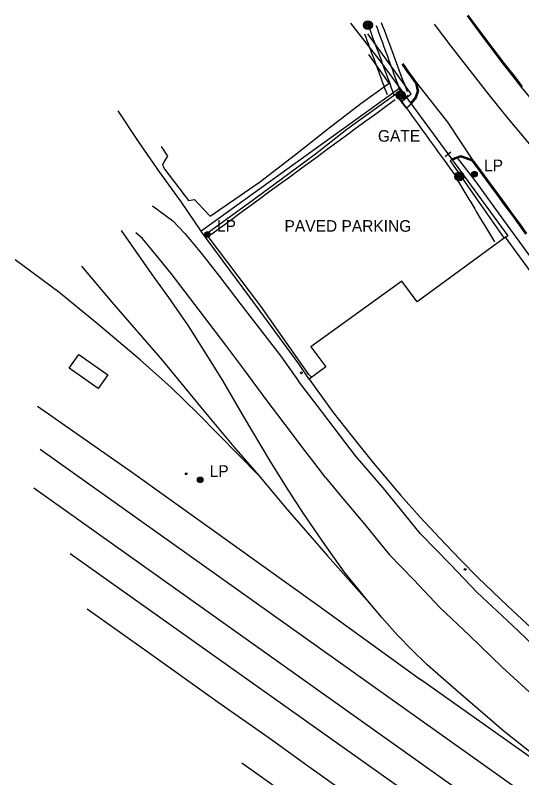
# Model space of a CAD drawing. Extents: x 368532 to 392481, y 10654822 to 10676899.
# Drawn here: x 382642.2 to 382860.4, y 10657225.5 to 10657554.1 of the extents above; entities that cross this region are included whole.
import ezdxf

# ---------------------------------------------------------------- set-up
doc = ezdxf.new("R2010")
doc.units = 0
for name, color, linetype in [('p_Catenary', 7, 'Continuous'), ('p_dtm sidewalk', 7, 'Continuous'), ('p_railroad rr control', 7, 'Continuous'), ('p_road - paved curb', 7, 'Continuous'), ('p_road general road feature', 7, 'Continuous'), ('p_road paint stripe', 7, 'Continuous'), ('p_structure building', 7, 'Continuous'), ('p_structure fence', 7, 'Continuous'), ('p_structure unidentified', 7, 'Continuous'), ('p_utility general pole', 7, 'Continuous')]:
    doc.layers.add(name, color=color, linetype=linetype)

msp = doc.modelspace()

# ---------------------------------------------------------------- linework, layer by layer
at = {"layer": 'p_Catenary'}
for points in [[(382797.67, 10657549.7), (382798.21, 10657548.22), (382798.75, 10657546.75), (382799.29, 10657545.28), (382799.82, 10657543.81), (382800.36, 10657542.34), (382800.9, 10657540.87), (382801.44, 10657539.39), (382801.98, 10657537.92), (382802.51, 10657536.45), (382803.05, 10657534.98), (382803.59, 10657533.51), (382804.13, 10657532.04), (382804.67, 10657530.56), (382805.2, 10657529.09), (382805.74, 10657527.62), (382806.28, 10657526.15), (382806.82, 10657524.68), (382807.36, 10657523.21), (382807.89, 10657521.73)], [(382799.9, 10657550.98), (382800.49, 10657549.41), (382801.07, 10657547.84), (382801.65, 10657546.28), (382802.24, 10657544.71), (382802.82, 10657543.14), (382803.41, 10657541.58), (382803.99, 10657540.01), (382804.58, 10657538.44), (382805.16, 10657536.88), (382805.74, 10657535.31), (382806.33, 10657533.74), (382806.91, 10657532.18), (382807.5, 10657530.61), (382808.08, 10657529.04), (382808.67, 10657527.48), (382809.25, 10657525.91), (382809.83, 10657524.34), (382810.42, 10657522.78), (382811, 10657521.21)], [(382792.69, 10657546.03), (382793.19, 10657544.65), (382793.7, 10657543.28), (382794.21, 10657541.91), (382794.72, 10657540.54), (382795.23, 10657539.17), (382795.74, 10657537.8), (382796.25, 10657536.43), (382796.76, 10657535.06), (382797.27, 10657533.69), (382797.78, 10657532.32), (382798.29, 10657530.95), (382798.8, 10657529.58), (382799.31, 10657528.21), (382799.82, 10657526.84), (382800.33, 10657525.47), (382800.83, 10657524.09), (382801.34, 10657522.72), (382801.85, 10657521.35), (382802.36, 10657519.98)], [(382794.78, 10657548.35), (382795.34, 10657546.85), (382795.89, 10657545.35), (382796.45, 10657543.84), (382797, 10657542.34), (382797.56, 10657540.84), (382798.11, 10657539.34), (382798.67, 10657537.84), (382799.22, 10657536.34), (382799.78, 10657534.83), (382800.33, 10657533.33), (382800.89, 10657531.83), (382801.44, 10657530.33), (382802, 10657528.83), (382802.55, 10657527.33), (382803.1, 10657525.82), (382803.66, 10657524.32), (382804.21, 10657522.82), (382804.77, 10657521.32), (382805.32, 10657519.82)], [(382726.43, 10657459.56), (382730.61, 10657462.62), (382734.79, 10657465.69), (382738.97, 10657468.75), (382743.15, 10657471.82), (382747.33, 10657474.88), (382751.51, 10657477.95), (382755.69, 10657481.01), (382759.86, 10657484.08), (382764.04, 10657487.14), (382768.22, 10657490.21), (382772.4, 10657493.27), (382776.58, 10657496.34), (382780.76, 10657499.41), (382784.94, 10657502.47), (382789.12, 10657505.54), (382793.3, 10657508.6), (382797.48, 10657511.67), (382801.66, 10657514.73), (382805.83, 10657517.8)], [(382808.25, 10657517.55), (382809.5, 10657515.83), (382810.75, 10657514.11), (382811.99, 10657512.38), (382813.24, 10657510.66), (382814.48, 10657508.94), (382815.73, 10657507.22), (382816.98, 10657505.49), (382818.22, 10657503.77), (382819.47, 10657502.05), (382820.72, 10657500.32), (382821.96, 10657498.6), (382823.21, 10657496.88), (382824.46, 10657495.15), (382825.7, 10657493.43), (382826.95, 10657491.71), (382828.2, 10657489.99), (382829.44, 10657488.26), (382830.69, 10657486.54), (382831.93, 10657484.82)], [(382832.49, 10657483.38), (382833.34, 10657481.96), (382834.18, 10657480.55), (382835.03, 10657479.13), (382835.88, 10657477.72), (382836.73, 10657476.3), (382837.58, 10657474.89), (382838.43, 10657473.47), (382839.28, 10657472.06), (382840.13, 10657470.64), (382840.98, 10657469.23), (382841.83, 10657467.81), (382842.68, 10657466.4), (382843.53, 10657464.98), (382844.38, 10657463.57), (382845.23, 10657462.15), (382846.08, 10657460.73), (382846.93, 10657459.32), (382847.78, 10657457.9), (382848.63, 10657456.49)]]:
    msp.add_lwpolyline(points, dxfattribs=at)
at = {"layer": 'p_dtm sidewalk'}
for p, q in [((382804.11, 10657532.21), (382794.13, 10657546.09)), ((382812.8, 10657520.17), (382804.11, 10657532.21)), ((382811.19, 10657518.95), (382812.8, 10657520.17)), ((382808.48, 10657516.83), (382811.19, 10657518.95)), ((382840.82, 10657482.24), (382832.75, 10657492.58)), ((382850.43, 10657468.89), (382840.82, 10657482.24)), ((382866.58, 10657446.64), (382850.43, 10657468.89))]:
    msp.add_line(p, q, dxfattribs=at)
at = {"layer": 'p_railroad rr control'}
for points in [[(382819.52, 10657274.35), (382813.04, 10657280.55), (382806.84, 10657286.96), (382800.13, 10657294.54), (382794.04, 10657301.77), (382783.9, 10657314.15), (382775.61, 10657325.94), (382766.36, 10657339.37), (382759.8, 10657349.51), (382752.23, 10657361.72), (382740.53, 10657381.36), (382731.62, 10657396.67), (382724.86, 10657407.51), (382716.9, 10657420.27), (382708.36, 10657432.5), (382700.96, 10657442.86), (382687.96, 10657461.29)], [(382670.71, 10657445.96), (382683.87, 10657430.5), (382705.46, 10657405.39), (382722.06, 10657385.32), (382736.39, 10657368.07), (382747.1, 10657355.79), (382720.88, 10657382.41), (382709.33, 10657393.63), (382695.98, 10657405.56), (382677.58, 10657421.16), (382660.96, 10657434.68), (382642.22, 10657448.68)], [(382651.8, 10657385.56), (382692.66, 10657357.08), (382723.97, 10657334.57), (382772.63, 10657299.88), (382816.73, 10657267.83)], [(382652.89, 10657367.12), (382908.73, 10657185.11), (383133.5, 10657024.78), (383191.15, 10656983.4), (383230.26, 10656955.53)], [(382747.1, 10657355.79), (382758.55, 10657342.12), (382776.76, 10657321.13), (382797.08, 10657298.15)], [(382650.16, 10657350.38), (383045.51, 10657069.07), (383068, 10657053.37), (383096.25, 10657033.2), (383135.67, 10657005.25), (383217.58, 10656946.12)], [(382665.82, 10657322.08), (383040.03, 10657056.56), (383062.52, 10657040.85), (383090.77, 10657020.69), (383130.2, 10656992.73), (383166.61, 10656966.84)], [(382673.24, 10657298.24), (382699.88, 10657279.38), (382729.57, 10657258.07), (382751.57, 10657242.65), (382767.72, 10657231.1), (382792.15, 10657213.67), (382814.88, 10657197.71), (382839.9, 10657180.08)], [(382890.55, 10657215.48), (382852.85, 10657245.34), (382836.31, 10657259.57), (382825.52, 10657268.9), (382819.52, 10657274.35)], [(383258.68, 10656966.31), (383241.61, 10656976.78), (383232.27, 10656982.54), (383219.68, 10656990.01), (383205.45, 10656998.63), (383196.29, 10657004.37), (383185.35, 10657011.21), (383174.37, 10657018.39), (383159.61, 10657027.94), (383145.62, 10657036.77), (383126.95, 10657049.41), (383108.36, 10657061.48), (383092.37, 10657072.32), (383080.09, 10657080.77), (383065.15, 10657091.38), (383049.97, 10657102.02), (382890.55, 10657215.48), (382816.73, 10657267.83)], [(382739.84, 10657231.93), (382986.35, 10657056.54)]]:
    msp.add_lwpolyline(points, dxfattribs=at)
at = {"layer": 'p_road - paved curb'}
for p, q in [((382844.18, 10657544.13), (382836.98, 10657553.8)), ((382844.3, 10657544.22), (382837.1, 10657553.89)), ((382844.58, 10657544.43), (382837.38, 10657554.1)), ((382848.93, 10657537.77), (382844.18, 10657544.13)), ((382849.05, 10657537.86), (382844.3, 10657544.22)), ((382849.33, 10657538.07), (382844.58, 10657544.43)), ((382852.58, 10657532.98), (382848.93, 10657537.77)), ((382852.7, 10657533.07), (382849.05, 10657537.86)), ((382852.97, 10657533.29), (382849.33, 10657538.07)), ((382808.7, 10657533.01), (382810.07, 10657531.11)), ((382808.99, 10657533.21), (382810.36, 10657531.31)), ((382809.11, 10657533.3), (382810.48, 10657531.4)), ((382856.85, 10657527.61), (382852.58, 10657532.98)), ((382856.97, 10657527.7), (382852.7, 10657533.07)), ((382857.24, 10657527.92), (382852.97, 10657533.29)), ((382810.07, 10657531.11), (382811.26, 10657529.45)), ((382810.36, 10657531.31), (382811.55, 10657529.65)), ((382810.48, 10657531.4), (382811.67, 10657529.74)), ((382811.26, 10657529.45), (382812.69, 10657527.49)), ((382811.55, 10657529.65), (382812.97, 10657527.69)), ((382811.67, 10657529.74), (382813.09, 10657527.78)), ((382812.69, 10657527.49), (382813.94, 10657525.75)), ((382812.97, 10657527.69), (382814.23, 10657525.95)), ((382813.09, 10657527.78), (382814.35, 10657526.04)), ((382814.23, 10657525.95), (382814.95, 10657524.95)), ((382814.35, 10657526.04), (382815.09, 10657525.01)), ((382860.36, 10657523.12), (382856.85, 10657527.61)), ((382860.48, 10657523.21), (382856.97, 10657527.7)), ((382860.75, 10657523.43), (382857.24, 10657527.92)), ((382813.94, 10657525.75), (382814.63, 10657524.8)), ((382815.09, 10657525.01), (382828.42, 10657508.07)), ((382864.03, 10657518.64), (382860.36, 10657523.12)), ((382828.42, 10657508.07), (382839.09, 10657491.86)), ((382838.79, 10657491.43), (382839.93, 10657490.06)), ((382839, 10657491.73), (382840.2, 10657490.28)), ((382839.09, 10657491.86), (382840.32, 10657490.37)), ((382839.93, 10657490.06), (382842.36, 10657486.76)), ((382840.2, 10657490.28), (382842.64, 10657486.97)), ((382840.32, 10657490.37), (382842.76, 10657487.06)), ((382842.36, 10657486.76), (382846.23, 10657481.42)), ((382842.64, 10657486.97), (382846.51, 10657481.63)), ((382842.76, 10657487.06), (382846.63, 10657481.72)), ((382846.23, 10657481.42), (382849.51, 10657476.99)), ((382846.51, 10657481.63), (382849.79, 10657477.2)), ((382846.63, 10657481.72), (382849.91, 10657477.29)), ((382849.51, 10657476.99), (382853.14, 10657472.02)), ((382849.79, 10657477.2), (382853.42, 10657472.23)), ((382849.91, 10657477.29), (382853.54, 10657472.32)), ((382701.41, 10657472.02), (382710.06, 10657465.48)), ((382853.14, 10657472.02), (382856.07, 10657468.05)), ((382853.42, 10657472.23), (382856.35, 10657468.26)), ((382853.54, 10657472.32), (382856.47, 10657468.35)), ((382856.07, 10657468.05), (382859.28, 10657463.61)), ((382856.35, 10657468.26), (382859.57, 10657463.81)), ((382856.47, 10657468.35), (382859.69, 10657463.9)), ((382710.06, 10657465.48), (382715.2, 10657459.97)), ((382859.28, 10657463.61), (382862.06, 10657459.72)), ((382859.57, 10657463.81), (382862.35, 10657459.92)), ((382859.69, 10657463.9), (382862.47, 10657460.01)), ((382696.86, 10657458.01), (382694.12, 10657460.3)), ((382699.74, 10657454.63), (382696.86, 10657458.01)), ((382715.2, 10657459.97), (382722.4, 10657451.4)), ((382704.4, 10657448.91), (382699.74, 10657454.63)), ((382722.4, 10657451.4), (382730.18, 10657441.44)), ((382709.31, 10657442.76), (382704.4, 10657448.91)), ((382721.39, 10657427.06), (382709.31, 10657442.76)), ((382730.18, 10657441.44), (382738.92, 10657430.06)), ((382738.92, 10657430.06), (382756.58, 10657407.13)), ((382732.95, 10657411.92), (382721.39, 10657427.06)), ((382740.73, 10657401.59), (382732.95, 10657411.92)), ((382756.58, 10657407.13), (382764.29, 10657396.36)), ((382750.7, 10657387.9), (382740.73, 10657401.59)), ((382772.32, 10657385.9), (382764.29, 10657396.36)), ((382758.53, 10657377.72), (382750.7, 10657387.9)), ((382788.78, 10657364.26), (382772.32, 10657385.9)), ((382765.95, 10657367.78), (382758.53, 10657377.72)), ((382772.71, 10657359), (382765.95, 10657367.78)), ((382801.39, 10657349.57), (382788.78, 10657364.26)), ((382775.84, 10657354.82), (382772.71, 10657359)), ((382775.84, 10657354.82), (382782.57, 10657346.67)), ((382816.78, 10657330.66), (382801.39, 10657349.57)), ((382782.57, 10657346.67), (382792.75, 10657334.63)), ((382792.75, 10657334.63), (382803.26, 10657321.73)), ((382829.78, 10657317.35), (382816.78, 10657330.66)), ((382803.26, 10657321.73), (382813.88, 10657310.81)), ((382841.26, 10657305.29), (382829.78, 10657317.35)), ((382813.88, 10657310.81), (382825.18, 10657298.84)), ((382856.22, 10657291.23), (382841.26, 10657305.29)), ((382825.18, 10657298.84), (382837.83, 10657286.73)), ((382869.67, 10657278.48), (382856.22, 10657291.23)), ((382837.83, 10657286.73), (382852.01, 10657273.14)), ((382852.01, 10657273.14), (382867.03, 10657259.3))]:
    msp.add_line(p, q, dxfattribs=at)
at = {"layer": 'p_road general road feature'}
for p, q in [((382803.25, 10657524.79), (382794.59, 10657537.13)), ((382791.07, 10657516.02), (382803.25, 10657524.79)), ((382814.63, 10657524.8), (382814.65, 10657524.69)), ((382814.65, 10657524.69), (382815.36, 10657521.4)), ((382814.95, 10657524.95), (382814.98, 10657524.82)), ((382814.98, 10657524.82), (382815.72, 10657521.38)), ((382815.09, 10657525.01), (382815.88, 10657521.37)), ((382785.08, 10657505.01), (382806, 10657520.08)), ((382806, 10657520.08), (382808.48, 10657516.83)), ((382815.36, 10657521.4), (382814.52, 10657518.81)), ((382815.72, 10657521.38), (382814.84, 10657518.63)), ((382815.88, 10657521.37), (382814.97, 10657518.56)), ((382808.48, 10657516.83), (382810.6, 10657514.07)), ((382810.6, 10657514.07), (382812.87, 10657516.05)), ((382814.52, 10657518.81), (382812.48, 10657516.37)), ((382814.84, 10657518.63), (382812.75, 10657516.15)), ((382814.97, 10657518.56), (382812.87, 10657516.05)), ((382776.78, 10657504.99), (382791.07, 10657516.02)), ((382762.99, 10657494.02), (382776.78, 10657504.99)), ((382771.59, 10657494.31), (382785.08, 10657505.01)), ((382705.03, 10657497.46), (382707.73, 10657493.36)), ((382707.73, 10657493.36), (382706.52, 10657491.37)), ((382745.82, 10657475.41), (382771.59, 10657494.31)), ((382747.43, 10657482.17), (382762.99, 10657494.02)), ((382830.57, 10657492.32), (382834.14, 10657493.61)), ((382830.62, 10657492.18), (382834.14, 10657493.45)), ((382832.75, 10657492.58), (382834.14, 10657493.08)), ((382834.14, 10657493.61), (382839.09, 10657491.86)), ((382834.14, 10657493.45), (382839, 10657491.73)), ((382834.14, 10657493.08), (382838.79, 10657491.43)), ((382706.52, 10657491.37), (382705.62, 10657489.49)), ((382830.57, 10657492.32), (382829.6, 10657491.38)), ((382829.6, 10657491.38), (382840.68, 10657475.4)), ((382830.74, 10657491.85), (382832.75, 10657492.58)), ((382705.62, 10657489.49), (382706.66, 10657487.64)), ((382706.66, 10657487.64), (382716.87, 10657474.31)), ((382726.24, 10657467.48), (382747.43, 10657482.17)), ((382716.87, 10657474.31), (382719.4, 10657474.73)), ((382719.4, 10657474.73), (382723.21, 10657470.68)), ((382724.4, 10657459.93), (382745.82, 10657475.41)), ((382840.68, 10657475.4), (382852.65, 10657458.2)), ((382723.21, 10657470.68), (382726.24, 10657467.48)), ((382747.99, 10657428.72), (382724.4, 10657459.93)), ((382852.65, 10657458.2), (382852.72, 10657457.92)), ((382768.71, 10657399.27), (382747.99, 10657428.72)), ((382769.93, 10657398.04), (382768.71, 10657399.27))]:
    msp.add_line(p, q, dxfattribs=at)
at = {"layer": 'p_road paint stripe'}
for p, q in [((382822.73, 10657550.2), (382829.85, 10657540.77)), ((382829.85, 10657540.77), (382846.26, 10657519.86)), ((382846.26, 10657519.86), (382854.57, 10657509.41)), ((382854.57, 10657509.41), (382871.57, 10657489.16))]:
    msp.add_line(p, q, dxfattribs=at)
at = {"layer": 'p_structure building'}
for points in [[(382932.84, 10657226.89), (383010.4, 10657336.03), (382877.51, 10657430.57), (382875.04, 10657428.77), (382853.38, 10657458.4), (382815.4, 10657430.64), (382808.72, 10657439.43), (382769.58, 10657411.13), (382775.97, 10657402.54), (382768.83, 10657397.22), (382779.2, 10657382.86), (382787.29, 10657372.55), (382796.5, 10657361.03), (382808.25, 10657347.09), (382816.5, 10657337.92), (382825.04, 10657328.81), (382833.89, 10657319.56), (382841.51, 10657311.71), (382854.26, 10657299.57), (382877.1, 10657278.36), (382906.56, 10657251.22)], [(382669.57, 10657407.9), (382682.04, 10657399.15), (382677.87, 10657393.22), (382665.41, 10657401.97)]]:
    msp.add_lwpolyline(points, close=True, dxfattribs=at)
at = {"layer": 'p_structure fence'}
for p, q in [((382786.62, 10657550.74), (382799.78, 10657533.76)), ((382799.78, 10657533.76), (382807.87, 10657522.67)), ((382807.87, 10657522.67), (382722.3, 10657461.04)), ((382807.87, 10657522.67), (382810.76, 10657518.65)), ((382811.48, 10657519.53), (382809.53, 10657517.88)), ((382810.76, 10657518.65), (382828.6, 10657494.32)), ((382695.28, 10657499.62), (382686.49, 10657512.89)), ((382704.42, 10657486.64), (382695.28, 10657499.62)), ((382829.87, 10657495.16), (382827.42, 10657493.12)), ((382828.6, 10657494.32), (382854.38, 10657459.04)), ((382713.78, 10657473.49), (382704.42, 10657486.64)), ((382722.3, 10657461.04), (382713.78, 10657473.49)), ((382722.85, 10657460.22), (382722.3, 10657461.04)), ((382731.71, 10657448.13), (382722.85, 10657460.22)), ((382854.38, 10657459.04), (382853.45, 10657458.34)), ((382746.18, 10657428.74), (382731.71, 10657448.13)), ((382764.39, 10657403.82), (382746.18, 10657428.74)), ((382768.85, 10657397.23), (382764.39, 10657403.82))]:
    msp.add_line(p, q, dxfattribs=at)
at = {"layer": 'p_structure unidentified'}
for centre in [(382765.45, 10657399.98), (382715.89, 10657356.5), (382836.04, 10657315.26)]:
    msp.add_circle(centre, 0.375, dxfattribs=at)
at = {"layer": 'p_utility general pole'}
for centre, radius in [((382794.15, 10657549.83), 1.9), ((382794.15, 10657549.83), 1.44), ((382794.15, 10657549.83), 0.973), ((382794.15, 10657549.83), 0.539), ((382794.15, 10657549.83), 0.192), ((382808.22, 10657519.65), 1.9), ((382808.22, 10657519.65), 1.44), ((382808.22, 10657519.65), 0.973), ((382808.22, 10657519.65), 0.539), ((382808.22, 10657519.65), 0.192), ((382833.5, 10657484.63), 1.9), ((382840.07, 10657485.61), 1.19), ((382840.07, 10657485.61), 0.901), ((382833.5, 10657484.63), 1.44), ((382833.5, 10657484.63), 0.973), ((382833.5, 10657484.63), 0.539), ((382833.5, 10657484.63), 0.192), ((382840.07, 10657485.61), 0.608), ((382840.07, 10657485.61), 0.337), ((382840.07, 10657485.61), 0.12), ((382725, 10657459.59), 1.19), ((382725, 10657459.59), 0.901), ((382725, 10657459.59), 0.608), ((382725, 10657459.59), 0.337), ((382725, 10657459.59), 0.12), ((382721.86, 10657353.87), 1.19), ((382721.86, 10657353.87), 0.901), ((382721.86, 10657353.87), 0.608), ((382721.86, 10657353.87), 0.337), ((382721.86, 10657353.87), 0.12)]:
    msp.add_circle(centre, radius, dxfattribs=at)

# ---------------------------------------------------------------- texts
at = {"layer": 'p_road general road feature'}
msp.add_text(' PAVED PARKING', height=5, dxfattribs=at).set_placement((382756.36, 10657460.79))
at = {"layer": 'p_structure fence'}
msp.add_text(' GATE', height=5, dxfattribs=at).set_placement((382796.59, 10657499.61))
at = {"layer": 'p_utility general pole'}
for p in [(382844.19, 10657486.9), (382729.12, 10657460.88), (382725.98, 10657355.16)]:
    msp.add_text('LP', height=5, dxfattribs=at).set_placement(p)

doc.saveas('drawing.dxf')
